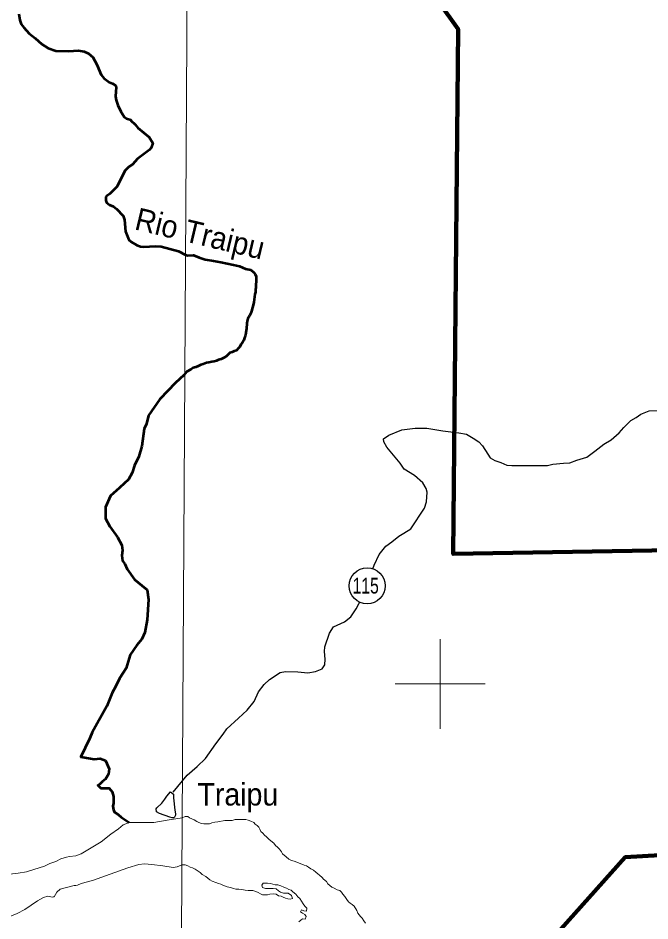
# Model space of a CAD drawing. Extents: x 553962 to 842807, y 8883888 to 9032388.
# Drawn here: x 715591 to 729677, y 8894722 to 8914832 of the extents above; entities that cross this region are included whole.
import ezdxf
from ezdxf.enums import TextEntityAlignment as Align

# ---------------------------------------------------------------- set-up
doc = ezdxf.new("R2010")
doc.units = 0
doc.header["$LTSCALE"] = 200
for name, color, linetype, lineweight in [('1', 7, 'Continuous', 13), ('12', 7, 'Continuous', 25), ('2', 7, 'Continuous', 13), ('21', 7, 'Continuous', 25), ('24', 7, 'Continuous', 25), ('25', 7, 'Continuous', 13), ('48', 7, 'Continuous', 25), ('9', 7, 'Continuous', 90)]:
    doc.layers.add(name, color=color, linetype=linetype, lineweight=lineweight)
doc.layers.add('41', color=7, linetype='Continuous')
doc.layers.add('49', color=7, linetype='Continuous')

msp = doc.modelspace()

# ---------------------------------------------------------------- linework, layer by layer
at = {"layer": '1'}
msp.add_lwpolyline([(719978.9, 9023574.5), (719561.6, 8949232.2), (719215.6, 8890710.6)], dxfattribs=at)
at = {"layer": '12'}
for points in [[(727039.6, 8904864.2), (727284.1, 8904868.9), (727391.1, 8904868.7), (727508.4, 8904899), (727747.9, 8904919), (727890.6, 8904928.9), (728048.7, 8904984.6), (728268, 8905055.5), (728451.9, 8905187.7), (728651.2, 8905340.1), (728809.4, 8905436.6), (728993.4, 8905594.2), (729095.8, 8905716.2), (729249.1, 8905868.8), (729371.7, 8905934.8), (729473.8, 8906011), (729657.5, 8906082), (729896.9, 8906091.7)], [(723502.8, 8902567), (723531.6, 8902649.7), (723639.5, 8902883.8), (723793, 8903072), (723920.7, 8903168.5), (724079.1, 8903290.5), (724191.4, 8903356.5), (724349.7, 8903453), (724652, 8903916), (724698.3, 8904058.6), (724714.4, 8904272.5), (724689.2, 8904354.1), (724613.3, 8904481.5), (724430.5, 8904644.9), (724201.8, 8904787.9), (724110.5, 8904915.5), (723811.3, 8905272.6), (723745.5, 8905389.9), (723740.7, 8905461.2), (723858.1, 8905542.5), (724143.8, 8905659.1), (724444.6, 8905699.3), (724704.4, 8905698.9), (725060.7, 8905637.1), (725417.2, 8905595.7), (725585.2, 8905564.8), (725732.6, 8905477.9), (725859.7, 8905396.2), (725945.9, 8905304.3), (726062.4, 8905115.6), (726113.1, 8905039.1), (726219.8, 8904977.8), (726352.1, 8904931.7), (726489.4, 8904870.3), (726601.5, 8904865), (727039.6, 8904864.2)], [(719051.7, 8897586.9), (719362.5, 8897965.7), (719587.4, 8898163.9), (719771.5, 8898341.9), (719996.8, 8898667.5), (720160.6, 8898881.1), (720247.7, 8899003.2), (720508.3, 8899237.1), (720697.5, 8899420.1), (720856.1, 8899608.3), (720953.7, 8899827.2), (721076.6, 8899989.9), (721194.2, 8900101.8), (721434.2, 8900254.2), (721551.4, 8900279.4), (721826.5, 8900273.8), (722050.5, 8900248), (722223.9, 8900278.2), (722366.7, 8900339.1), (722428.2, 8900425.6), (722433.7, 8900552.9), (722424.2, 8900726.1), (722429.7, 8900828), (722532.7, 8901133.4), (722624.9, 8901275.9), (722864.7, 8901387.5), (723007.8, 8901494.2), (723130.7, 8901677.4), (723197.4, 8901799.6), (723209.3, 8901823.1)]]:
    msp.add_lwpolyline(points, dxfattribs=at)
at = {"layer": '2'}
for p, q in [((725000, 8899000), (725000, 8901000)), ((724000, 8900000), (726000, 8900000))]:
    msp.add_line(p, q, dxfattribs=at)
at = {"layer": '21'}
msp.add_lwpolyline([(718993.1, 8897599.9), (719057.4, 8897544.6), (719055.9, 8897461.4), (719085.3, 8897192.5), (719103.1, 8897108.8), (719098.1, 8897076.1), (719079.4, 8897033), (719065.5, 8897020), (719028.2, 8897020.1), (718974.7, 8897034.1), (718746.2, 8897111.7), (718679.7, 8897153.1), (718671.6, 8897221.2), (718685, 8897240.1), (718799.2, 8897348.2), (718862.4, 8897430.9), (718906.6, 8897502.9)], close=True, dxfattribs=at)
at = {"layer": '24', "lineweight": 53}
for points in [[(715607.3, 8914926.5), (715630.8, 8914782.1), (715664.2, 8914698.4), (715720.4, 8914621.3), (715841.4, 8914484.8), (715976.3, 8914382.9), (716121.9, 8914251.7), (716262.7, 8914158.2), (716430.6, 8914102.4), (716723.3, 8914098.2), (716931, 8914106.3), (717067.3, 8914089.8), (717160, 8914040), (717258.6, 8913960.8), (717350.2, 8913798.9), (717444.9, 8913569.6), (717500.7, 8913495.3), (717620.4, 8913403.7), (717696.9, 8913374.6), (717753.4, 8913338.3), (717771.3, 8913315.3), (717779.7, 8913284.7), (717767.4, 8913198.7), (717765.2, 8913088.6), (717776, 8913003.3), (717816.4, 8912891.5), (717881.6, 8912752), (717959.7, 8912633.8), (718012.2, 8912595.1), (718103.9, 8912566), (718108.4, 8912552.9), (718200.6, 8912462.7), (718263.8, 8912388), (718510.9, 8912180.7), (718595.9, 8912042.5), (718559.6, 8911942), (718525.1, 8911895.3), (718256.7, 8911695.7), (718139.8, 8911569.1), (718058.8, 8911518.2), (717971, 8911425.9), (717799.8, 8911079.5), (717637.2, 8910919.9), (717559.9, 8910863.9), (717548.7, 8910844.9), (717546.6, 8910765.8), (717564.2, 8910723.9), (717629.5, 8910673.2), (717717.9, 8910632.5), (717786.1, 8910583.9), (717932.5, 8910426.1), (717961.9, 8910338.5), (717987.1, 8910076.6), (718063.3, 8909892.7), (718110.2, 8909851.7), (718240.9, 8909774.5), (718323.8, 8909744.9), (718380.9, 8909735.3), (718665.9, 8909753.1), (718783.6, 8909747.4), (719169.5, 8909639.4), (719326.4, 8909556.3)], [(719326.4, 8909556.3), (719371.3, 8909542.5), (719371.3, 8909542.5), (719504.5, 8909548.1), (719504.5, 8909548.1), (719504.5, 8909548.1), (719626.5, 8909498.2)], [(719626.5, 8909498.2), (719765.2, 8909453.8), (719765.2, 8909453.8), (719765.2, 8909453.8), (719765.2, 8909453.8), (719948.4, 8909426.1), (719948.4, 8909426.1), (719948.4, 8909426.1), (720114.8, 8909398.4), (720114.8, 8909398.4), (720114.8, 8909398.4), (720392.3, 8909337.4), (720392.3, 8909337.4), (720392.3, 8909337.4), (720392.3, 8909337.4), (720531, 8909309.6), (720531, 8909309.6), (720531, 8909309.6), (720664.2, 8909248.6), (720780.7, 8909226.5), (720848.9, 8909167.8), (720879.1, 8909126.9), (720899.1, 8909075.8), (720898.7, 8909024.9), (720898.3, 8908963.8), (720892.8, 8908897.6), (720892.3, 8908831.3), (720886.9, 8908780.4), (720886.5, 8908724.4), (720865.8, 8908678.7), (720860.4, 8908622.7), (720854.9, 8908561.6), (720844.3, 8908500.6), (720828.6, 8908434.4), (720818, 8908383.6), (720797.2, 8908307.3), (720781.6, 8908256.4), (720750.7, 8908200.6), (720714.6, 8908139.7), (720699, 8908078.7), (720693.5, 8908027.8), (720680.1, 8907917.9)], [(720680.1, 8907917.9), (720671.8, 8907819.1), (720661.2, 8907768.2), (720640.5, 8907712.3), (720624.9, 8907661.5), (720594, 8907605.6), (720558.1, 8907560), (720532.3, 8907509.3), (720496.4, 8907468.7), (720460.5, 8907428.2), (720409.6, 8907413.3), (720363.7, 8907393.2), (720312.7, 8907373.1), (720276.8, 8907337.7), (720241, 8907302.3), (720179.7, 8907267), (720118.4, 8907231.8), (720062.3, 8907216.8), (720016.4, 8907196.8), (719965.5, 8907181.8), (719909.5, 8907177.1), (719843.3, 8907162.2), (719792.3, 8907152.3), (719720.9, 8907122.2), (719664.9, 8907107.3), (719603.6, 8907077.1), (719552.6, 8907057.1), (719496.6, 8907042.2), (719445.4, 8907001.8), (719343.4, 8906951.5), (719283.6, 8906877)], [(719283.6, 8906877), (719100.8, 8906711), (718751.9, 8906345.6), (718502.7, 8905980.3), (718452.8, 8905797.7), (718403, 8905681.4), (718353.1, 8905299.5), (718286.7, 8905067), (718187, 8904867.8), (718137.2, 8904701.7), (718054.1, 8904552.2), (717859.9, 8904374.3), (717854.7, 8904369.6)], [(717854.7, 8904369.6), (717655.3, 8904186.9), (717539, 8903937.8), (717539, 8903688.8), (717638.7, 8903506.1), (717804.9, 8903273.6), (717904.6, 8903091), (717921.2, 8902974.7), (717904.6, 8902858.5), (717921.2, 8902742.3), (717971.1, 8902675.9), (718020.9, 8902559.6), (718187, 8902327.1), (718353.2, 8902194.3), (718469.5, 8902094.7), (718502.7, 8901878.8), (718469.5, 8901430.4), (718419.6, 8901148.2), (718353.2, 8900998.7), (718236.8, 8900865.9), (718087.3, 8900650), (718004.2, 8900351.1), (717937.8, 8900251.5), (717854.7, 8900118.6), (717771.7, 8899952.6), (717688.6, 8899803.1), (717572.3, 8899504.2), (717240, 8898923), (717190.1, 8898790.2), (717090.4, 8898574.3), (716990.8, 8898375.1), (717206.8, 8898341.9), (717289.8, 8898325.2), (717422.7, 8898341.9), (717539, 8898292), (717622.1, 8898109.4), (717605.5, 8897993.1), (717539, 8897876.9), (717472.6, 8897827.1), (717422.7, 8897777.3), (717372.9, 8897744.1), (717439.4, 8897677.6), (717622.1, 8897677.6), (717688.6, 8897594.6), (717721.8, 8897495), (717721.8, 8897395.3), (717721.8, 8897345.5), (717705.2, 8897279.1), (717721.8, 8897196.1), (717738.4, 8897146.3), (717821.5, 8897096.4), (717888, 8897030), (718070.7, 8896913.8)]]:
    msp.add_lwpolyline(points, dxfattribs=at)
at = {"layer": '25'}
for points in [[(716671.9, 8896141.4), (716736, 8896160), (716876.8, 8896172.9), (716996.8, 8896216.3), (717443.2, 8896481.3), (717658.9, 8896651.8), (717833.2, 8896772.8), (717934, 8896865.6), (718070.7, 8896913.8), (718220.3, 8896913.8), (718619, 8896913.8), (718918.1, 8896963.6), (719252.2, 8897020.3)], [(719252.2, 8897020.3), (719320.1, 8897049.2), (719376, 8897048.8), (719416.5, 8897018), (719467.2, 8896997.3), (719517.9, 8896971.5), (719578.7, 8896940.5), (719624.3, 8896914.8), (719680.1, 8896894), (719736.1, 8896888.6), (719797.1, 8896883.1), (719858.1, 8896887.8), (719909.1, 8896907.8), (719980.4, 8896922.7), (720046.6, 8896927.3), (720199.4, 8896962), (720255.3, 8896961.7), (720306.2, 8896961.3), (720362.2, 8896961), (720428.4, 8896980.9), (720479.3, 8896980.6), (720540.3, 8896980.2), (720606.4, 8896979.8), (720667.5, 8896979.4), (720723.3, 8896968.8), (720779.1, 8896948.1), (720845, 8896917.1), (720880.4, 8896881.2), (720920.8, 8896845.3), (720956.2, 8896809.4)], [(720956.2, 8896809.4), (720981.3, 8896763.4), (721006.4, 8896717.4), (721046.8, 8896676.4), (721082.2, 8896635.4), (721127.7, 8896594.4), (721188.3, 8896538), (721289.5, 8896455.8), (721329.8, 8896404.6), (721375.3, 8896368.7), (721420.8, 8896322.5), (721461, 8896261.2), (721486.2, 8896215.2), (721567.1, 8896148.4), (721627.8, 8896097.1), (721683.5, 8896071.3), (721749.5, 8896050.5), (721805.3, 8896034.8), (721856, 8896009), (721916.9, 8895988.3), (721972.7, 8895967.5), (722018.4, 8895946.9), (722069, 8895921.1), (722119.7, 8895885.1), (722175.4, 8895854.2), (722231, 8895808), (722271.5, 8895772), (722312, 8895741.2), (722367.5, 8895689.9), (722402.9, 8895654), (722463.5, 8895597.6), (722493.7, 8895546.5), (722584.8, 8895474.6), (722635.5, 8895453.9), (722701.4, 8895417.8), (722762.3, 8895402.1), (722802.7, 8895366.2), (722832.9, 8895320.2), (722873.2, 8895263.9), (722923.6, 8895197.3), (722953.8, 8895151.3), (722994.3, 8895120.5), (723039.9, 8895089.6), (723085.4, 8895048.6), (723145.7, 8894951.4), (723165.7, 8894895.3), (723221.1, 8894818.5), (723261.6, 8894782.6), (723301.9, 8894726.3), (723337.1, 8894675.1)], [(715944.9, 8895871), (716177.3, 8895944.3), (716297, 8895998.6), (716434.9, 8896046.3), (716544.4, 8896104.3), (716671.9, 8896141.4)], [(719242.1, 8895974.6), (719137.8, 8895926.7), (719051.9, 8895910.8), (718819, 8895950.7), (718570.6, 8895982.3), (718406.7, 8895992.1), (718284.1, 8895976.8), (718038.4, 8895905.8), (717250.7, 8895623.3), (716998.4, 8895554.6), (716915, 8895518.1), (716881.8, 8895513.8)], [(721516.7, 8895476.3), (721445.7, 8895507.4), (721379.7, 8895523.1), (721323.7, 8895523.4), (721273, 8895544.1), (721222.2, 8895559.7), (721151.1, 8895560.2), (721054.4, 8895560.8), (721023.6, 8895520.3), (721043.6, 8895469.2), (721104.5, 8895443.3), (721160.4, 8895443), (721211.3, 8895442.7), (721277.4, 8895442.2), (721343.5, 8895436.7), (721394.1, 8895395.6), (721444.7, 8895364.7), (721505.6, 8895344), (721561.5, 8895338.5), (721612.4, 8895338.2), (721688.3, 8895286.8), (721708.2, 8895225.5), (721657.3, 8895210.6), (721606.4, 8895210.9), (721555.7, 8895231.6), (721499.9, 8895252.3), (721454.2, 8895273), (721398.3, 8895278.4), (721342.7, 8895319.6), (721276.6, 8895325.1), (721205.3, 8895320.4), (721154.4, 8895305.5), (721098.4, 8895300.7), (721042.5, 8895301.1), (720996.9, 8895326.9), (720941.1, 8895357.8), (720890.4, 8895378.5), (720824.4, 8895399.3), (720773.6, 8895399.6), (720722.7, 8895399.9), (720656.6, 8895405.4), (720580.4, 8895421.2), (720509.3, 8895426.8), (720448.2, 8895427.2), (720397.5, 8895447.9), (720326.5, 8895468.7), (720250.3, 8895484.5), (720158.9, 8895515.6), (720113.3, 8895541.4), (720062.6, 8895557), (719996.6, 8895577.8), (719920.5, 8895608.8), (719864.8, 8895634.7), (719819.3, 8895675.7), (719778.8, 8895711.6), (719692.7, 8895758), (719647.2, 8895799.1), (719606.7, 8895829.9), (719535.8, 8895876.2), (719480.1, 8895902), (719429.3, 8895917.6), (719373.6, 8895948.5), (719317.8, 8895969.3), (719266.9, 8895969.6), (719242.1, 8895974.6)], [(715407.8, 8895761.9), (715591.5, 8895783.2), (715777.5, 8895818.2), (715944.9, 8895871)], [(716881.8, 8895513.8), (716841.2, 8895508.6), (716533, 8895427), (716458.2, 8895365.9), (716394.5, 8895260), (716374.9, 8895256.9)], [(721852.2, 8894705), (721893.1, 8894740.4), (721934, 8894770.7), (721995, 8894765.2), (722010.6, 8894821.2), (721985.5, 8894867.2), (721934.8, 8894893), (721889.3, 8894923.8), (721909.9, 8894969.5), (721960.6, 8894943.7), (722021.6, 8894943.3), (722027.1, 8895004.4), (721986.8, 8895050.5), (721946.5, 8895106.8), (721911.2, 8895163.1), (721871, 8895219.4), (721825.5, 8895260.4), (721780.1, 8895321.8), (721719.4, 8895368.1), (721679, 8895409.1), (721628.2, 8895424.7), (721577.6, 8895455.6), (721516.7, 8895476.3)], [(716374.9, 8895256.9), (716350.2, 8895253.1), (716257.5, 8895274.6), (716162.3, 8895243), (716023.3, 8895172.8), (715744.1, 8894976.4), (715570.5, 8894886.6), (715322, 8894784.1), (715114.6, 8894733.5), (715039.1, 8894760)]]:
    msp.add_lwpolyline(points, dxfattribs=at)
at = {"layer": '48'}
msp.add_circle((723371.8, 8902188.1), 401.3, dxfattribs=at)
at = {"layer": '9'}
for points in [[(741371.9, 8898310.2), (736775.3, 8899194.4), (730163.4, 8902976.8), (725291.2, 8902898), (725401.2, 8914588.3), (719613.1, 8922670.1)], [(724638.9, 8891123.6), (729122.2, 8896139.1), (740717.5, 8896813.6), (741371.9, 8898310.2)]]:
    msp.add_lwpolyline(points, dxfattribs=at)

# ---------------------------------------------------------------- texts
at = {"layer": '41', "width": 0.95}
msp.add_text('Traipu', height=500, dxfattribs=at).set_placement((719591.1, 8897292.6))
at = {"layer": '48', "width": 0.75}
msp.add_text('115', height=350, dxfattribs=at).set_placement((723340.2, 8902014.7), align=Align.CENTER)
at = {"layer": '49', "width": 0.95}
msp.add_text('Rio Traipu', height=500, rotation=346.601, dxfattribs=at).set_placement((719591, 8909789.6), align=Align.CENTER)

doc.saveas('drawing.dxf')
